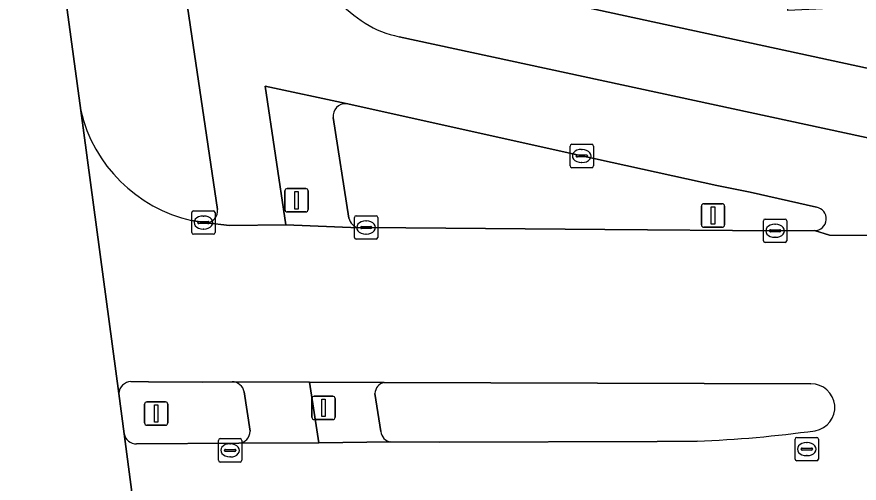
# Model space of a CAD drawing. Extents: x 161084 to 161928, y 385354 to 386522.
# Drawn here: x 161142.24 to 161178.24, y 386155.98 to 386175.9 of the extents above; entities that cross this region are included whole.
import ezdxf

# ---------------------------------------------------------------- set-up
doc = ezdxf.new("R2010")
doc.units = 0
for name, color, linetype in [('IMGEO_Erf', 7, 'Continuous'), ('IMGEO_Fietspad_gesloten', 7, 'Continuous'), ('IMGEO_Kolk', 7, 'Continuous'), ('IMGEO_Lichtmast', 7, 'Continuous'), ('IMGEO_OVBaan_gesloten', 7, 'Continuous'), ('IMGEO_Rijbaan_lokaal_gesloten', 7, 'Continuous'), ('IMGEO_Rioolput', 7, 'Continuous'), ('IMGEO_Verkeerseiland_gesloten', 7, 'Continuous'), ('IMGEO_Verkeerseiland_groen', 7, 'Continuous'), ('IMGEO_Verkeersregelinstallatiepaal', 7, 'Continuous'), ('IMGEO_Voetpad_open', 7, 'Continuous')]:
    doc.layers.add(name, color=color, linetype=linetype)

msp = doc.modelspace()

# ---------------------------------------------------------------- linework, layer by layer
at = {"layer": 'IMGEO_Erf'}
msp.add_lwpolyline([(161165.074, 386176.642), (161191.619, 386170.891), (161194.049, 386170.442), (161197.566, 386170.043), (161197.463, 386172.3), (161192.936, 386172.059), (161192.743, 386177.025), (161175.183, 386176.179), (161174.911, 386182.175), (161175.958, 386182.249), (161175.789, 386187.259), (161196.702, 386188.228), (161196.834, 386188.234), (161196.792, 386189.714), (161175.721, 386188.703), (161175.16, 386188.675), (161175.117, 386189.544), (161174.603, 386199.953), (161179.952, 386200.218), (161179.766, 386203.968), (161181.001, 386204.029), (161180.908, 386205.901), (161185.343, 386206.121), (161184.857, 386215.945)], dxfattribs=at)
at = {"layer": 'IMGEO_Fietspad_gesloten'}
for points in [[(161148.969, 386180.097), (161148.99, 386179.802), (161149.24, 386178.271), (161150.809, 386167.672)], [(161176.328, 386166.771), (161176.963, 386166.582), (161182.729, 386166.564), (161198.929, 386166.514), (161198.923, 386166.699), (161196.93, 386166.826), (161196.066, 386167.013), (161180.711, 386170.283), (161158.573, 386175.055)], [(161150.341, 386167.102), (161151.329, 386166.987), (161153.731, 386167.013), (161152.855, 386172.942), (161156.31, 386172.194), (161166.379, 386169.958), (161172.146, 386168.699), (161173.579, 386168.419), (161176.406, 386167.77)], [(161154.745, 386160.296), (161151.437, 386160.314)], [(161151.721, 386157.683), (161155.15, 386157.702), (161154.745, 386160.296)], [(161151.957, 386159.88), (161152.205, 386158.205)]]:
    msp.add_lwpolyline(points, dxfattribs=at)
for centre, radius, start, end in [((161163.663, 386185.125), 11.534, 219.6494, 235.4408), ((161159.529, 386179.622), 4.666, 238.9159, 258.1765), ((161176.327, 386167.274), 0.503, 270.0674, 81.0036), ((161150.302, 386167.611), 0.511, 274.3812, 6.8432), ((161151.417, 386159.761), 0.553, 12.4004, 87.9019), ((161151.69, 386158.197), 0.515, 273.4392, 0.8873)]:
    msp.add_arc(centre, radius, start, end, dxfattribs=at)
at = {"layer": 'IMGEO_Kolk'}
for p, q in [((161165.878, 386169.532), (161165.878, 386170.384)), ((161165.953, 386170.458), (161166.805, 386170.458)), ((161166.879, 386170.384), (161166.879, 386169.532)), ((161166.137, 386169.952), (161166.137, 386169.964)), ((161166.18, 386170.001), (161166.578, 386170.001)), ((161166.366, 386170.238), (161166.391, 386170.238)), ((161166.621, 386169.964), (161166.621, 386169.952)), ((161166.575, 386169.915), (161166.177, 386169.915)), ((161166.389, 386169.678), (161166.364, 386169.678)), ((161166.805, 386169.458), (161165.953, 386169.458)), ((161149.71, 386166.688), (161149.71, 386167.54)), ((161149.785, 386167.614), (161150.637, 386167.614)), ((161150.711, 386167.54), (161150.711, 386166.688)), ((161149.969, 386167.108), (161149.969, 386167.12)), ((161150.407, 386167.071), (161150.009, 386167.071)), ((161150.012, 386167.157), (161150.41, 386167.157)), ((161150.198, 386167.394), (161150.223, 386167.394)), ((161150.453, 386167.12), (161150.453, 386167.108)), ((161156.661, 386166.478), (161156.661, 386167.33)), ((161156.736, 386167.404), (161157.588, 386167.404)), ((161157.149, 386167.184), (161157.174, 386167.184)), ((161157.662, 386167.33), (161157.662, 386166.478)), ((161174.142, 386166.337), (161174.142, 386167.189)), ((161174.217, 386167.263), (161175.069, 386167.263)), ((161175.143, 386167.189), (161175.143, 386166.337)), ((161150.221, 386166.834), (161150.196, 386166.834)), ((161156.92, 386166.898), (161156.92, 386166.91)), ((161157.358, 386166.861), (161156.96, 386166.861)), ((161156.963, 386166.947), (161157.361, 386166.947)), ((161157.404, 386166.91), (161157.404, 386166.898)), ((161174.401, 386166.757), (161174.401, 386166.769)), ((161174.839, 386166.72), (161174.441, 386166.72)), ((161174.444, 386166.806), (161174.842, 386166.806)), ((161174.63, 386167.043), (161174.655, 386167.043)), ((161174.885, 386166.769), (161174.885, 386166.757)), ((161150.637, 386166.614), (161149.785, 386166.614)), ((161157.588, 386166.404), (161156.736, 386166.404)), ((161157.172, 386166.624), (161157.147, 386166.624)), ((161174.653, 386166.483), (161174.628, 386166.483)), ((161175.069, 386166.263), (161174.217, 386166.263))]:
    msp.add_line(p, q, dxfattribs=at)
for points in [[(161165.878, 386169.532), (161165.878, 386170.384)], [(161165.953, 386170.458), (161166.805, 386170.458)], [(161166.879, 386170.384), (161166.879, 386169.532)], [(161166.805, 386169.458), (161165.953, 386169.458)], [(161149.71, 386166.688), (161149.71, 386167.54)], [(161149.785, 386167.614), (161150.637, 386167.614)], [(161150.711, 386167.54), (161150.711, 386166.688)], [(161156.661, 386166.478), (161156.661, 386167.33)], [(161156.736, 386167.404), (161157.588, 386167.404)], [(161157.662, 386167.33), (161157.662, 386166.478)], [(161174.142, 386166.337), (161174.142, 386167.189)], [(161174.217, 386167.263), (161175.069, 386167.263)], [(161175.143, 386167.189), (161175.143, 386166.337)], [(161150.637, 386166.614), (161149.785, 386166.614)], [(161157.588, 386166.404), (161156.736, 386166.404)], [(161175.069, 386166.263), (161174.217, 386166.263)]]:
    msp.add_lwpolyline(points, dxfattribs=at)
for centre, radius, start, end in [((161165.955, 386170.382), 0.0765, 91.552, 178.448), ((161165.955, 386170.382), 0.0765, 91.552, 178.448), ((161166.803, 386170.382), 0.0765, 1.552, 88.448), ((161166.803, 386170.382), 0.0765, 1.552, 88.448), ((161166.177, 386169.961), 0.0403, 85.8775, 175.7526), ((161166.174, 386169.951), 0.0366, 178.938, 274.7102), ((161166.578, 386169.958), 0.043, 264.8664, 352.4533), ((161166.582, 386169.963), 0.0386, 1.7309, 96.639), ((161165.955, 386169.534), 0.0765, 181.552, 268.448), ((161165.955, 386169.534), 0.0765, 181.552, 268.448), ((161166.803, 386169.534), 0.0765, 271.552, 358.448), ((161166.803, 386169.534), 0.0765, 271.552, 358.448), ((161149.787, 386167.538), 0.0765, 91.552, 178.448), ((161149.787, 386167.538), 0.0765, 91.552, 178.448), ((161150.635, 386167.538), 0.0765, 1.552, 88.448), ((161150.635, 386167.538), 0.0765, 1.552, 88.448), ((161150.009, 386167.117), 0.0403, 85.8775, 175.7526), ((161150.006, 386167.107), 0.0366, 178.938, 274.7102), ((161150.41, 386167.114), 0.043, 264.8664, 352.4533), ((161150.414, 386167.119), 0.0386, 1.7309, 96.639), ((161156.738, 386167.328), 0.0765, 91.552, 178.448), ((161156.738, 386167.328), 0.0765, 91.552, 178.448), ((161157.586, 386167.328), 0.0765, 1.552, 88.448), ((161157.586, 386167.328), 0.0765, 1.552, 88.448), ((161174.219, 386167.187), 0.0765, 91.552, 178.448), ((161174.219, 386167.187), 0.0765, 91.552, 178.448), ((161175.067, 386167.187), 0.0765, 1.552, 88.448), ((161175.067, 386167.187), 0.0765, 1.552, 88.448), ((161149.787, 386166.69), 0.0765, 181.552, 268.448), ((161149.787, 386166.69), 0.0765, 181.552, 268.448), ((161150.635, 386166.69), 0.0765, 271.552, 358.448), ((161150.635, 386166.69), 0.0765, 271.552, 358.448), ((161156.96, 386166.907), 0.0403, 85.8775, 175.7526), ((161156.957, 386166.897), 0.0366, 178.938, 274.7102), ((161157.361, 386166.904), 0.043, 264.8664, 352.4533), ((161157.365, 386166.909), 0.0386, 1.7309, 96.639), ((161174.441, 386166.766), 0.0403, 85.8775, 175.7526), ((161174.438, 386166.756), 0.0366, 178.938, 274.7102), ((161174.842, 386166.763), 0.043, 264.8664, 352.4533), ((161174.846, 386166.768), 0.0386, 1.7309, 96.639), ((161156.738, 386166.48), 0.0765, 181.552, 268.448), ((161156.738, 386166.48), 0.0765, 181.552, 268.448), ((161157.586, 386166.48), 0.0765, 271.552, 358.448), ((161157.586, 386166.48), 0.0765, 271.552, 358.448), ((161174.219, 386166.339), 0.0765, 181.552, 268.448), ((161174.219, 386166.339), 0.0765, 181.552, 268.448), ((161175.067, 386166.339), 0.0765, 271.552, 358.448), ((161175.067, 386166.339), 0.0765, 271.552, 358.448)]:
    msp.add_arc(centre, radius, start, end, dxfattribs=at)
for centre, major_axis, ratio, start_param, end_param in [((161166.365, 386169.958), (-0.387, 0.002), 0.722429, 4.712389, 7.853982), ((161166.39, 386169.958), (-0.39, 0.002), 0.717154, 1.570796, 4.712389), ((161150.197, 386167.114), (-0.387, 0.002), 0.722429, 4.712389, 7.853982), ((161150.222, 386167.114), (-0.39, 0.002), 0.717154, 1.570796, 4.712389), ((161157.148, 386166.904), (-0.387, 0.002), 0.722429, 4.712389, 7.853982), ((161157.173, 386166.904), (-0.39, 0.002), 0.717154, 1.570796, 4.712389), ((161174.629, 386166.763), (-0.387, 0.002), 0.722429, 4.712389, 7.853982), ((161174.654, 386166.763), (-0.39, 0.002), 0.717154, 1.570796, 4.712389)]:
    msp.add_ellipse(centre, major_axis=major_axis, ratio=ratio, start_param=start_param, end_param=end_param, dxfattribs=at)
at = {"layer": 'IMGEO_Lichtmast'}
for p, q in [((161171.493, 386167.016), (161171.493, 386167.816)), ((161171.493, 386167.816), (161171.493, 386167.016)), ((161171.593, 386167.916), (161172.383, 386167.916)), ((161172.383, 386167.916), (161171.593, 386167.916)), ((161172.483, 386167.816), (161172.483, 386167.016)), ((161172.483, 386167.016), (161172.483, 386167.816)), ((161172.383, 386166.916), (161171.593, 386166.916)), ((161171.593, 386166.916), (161172.383, 386166.916)), ((161147.697, 386158.555), (161147.697, 386159.355)), ((161147.697, 386159.355), (161147.697, 386158.555)), ((161147.797, 386159.455), (161148.587, 386159.455)), ((161148.587, 386159.455), (161147.797, 386159.455)), ((161148.687, 386159.355), (161148.687, 386158.555)), ((161148.687, 386158.555), (161148.687, 386159.355)), ((161148.587, 386158.455), (161147.797, 386158.455)), ((161147.797, 386158.455), (161148.587, 386158.455))]:
    msp.add_line(p, q, dxfattribs=at)
for points in [[(161171.913, 386167.791), (161172.063, 386167.791), (161172.063, 386167.041), (161171.913, 386167.041), (161171.913, 386167.791)], [(161148.117, 386159.33), (161148.267, 386159.33), (161148.267, 386158.58), (161148.117, 386158.58), (161148.117, 386159.33)]]:
    msp.add_lwpolyline(points, dxfattribs=at)
for centre, start, end in [((161171.593, 386167.816), 90, 180), ((161171.593, 386167.816), 90, 180), ((161172.383, 386167.816), 0, 90), ((161172.383, 386167.816), 360, 90), ((161171.593, 386167.016), 180, 270), ((161171.593, 386167.016), 180, 270), ((161172.383, 386167.016), 270, 0), ((161172.383, 386167.016), 270, 0), ((161147.797, 386159.355), 90, 180), ((161147.797, 386159.355), 90, 180), ((161148.587, 386159.355), 0, 90), ((161148.587, 386159.355), 360, 90), ((161147.797, 386158.555), 180, 270), ((161147.797, 386158.555), 180, 270), ((161148.587, 386158.555), 270, 0), ((161148.587, 386158.555), 270, 0)]:
    msp.add_arc(centre, 0.1, start, end, dxfattribs=at)
at = {"layer": 'IMGEO_OVBaan_gesloten'}
msp.add_lwpolyline([(161147.793, 386150.726), (161146.819, 386158.091), (161146.594, 386159.817), (161144.965, 386171.901), (161143.64, 386181.667), (161143.585, 386181.982), (161143.177, 386184.95), (161142.794, 386187.796), (161142.737, 386188.053), (161142.498, 386190.008), (161142.317, 386189.967), (161135.789, 386239.351), (161128.968, 386290.953), (161128.924, 386291.151), (161123.722, 386290.484), (161131.935, 386228.203), (161140.774, 386160.649), (161167.141, 385959.129)], dxfattribs=at)
at = {"layer": 'IMGEO_Rijbaan_lokaal_gesloten'}
for points in [[(161144.965, 386171.901), (161146.594, 386159.817)], [(161374.61, 386155.374), (161324.267, 386158.711), (161305.356, 386160.013), (161256.528, 386162.238), (161239.415, 386162.688), (161238.788, 386164.51), (161238.814, 386166.41), (161236.72, 386166.458), (161217.324, 386166.634), (161217.379, 386164.977), (161200.385, 386164.883), (161182.729, 386166.564), (161176.963, 386166.582), (161176.328, 386166.771), (161174.643, 386166.763), (161167.371, 386166.813), (161157.162, 386166.904), (161156.858, 386166.882), (161153.731, 386167.013), (161151.329, 386166.987), (161150.341, 386167.102), (161149.705, 386167.208)], [(161147.115, 386160.318), (161147.867, 386160.316), (161150.157, 386160.301), (161151.437, 386160.314), (161154.745, 386160.296), (161157.938, 386160.283), (161176.17, 386160.223)], [(161146.819, 386158.091), (161147.793, 386150.726)], [(161171.308, 386157.779), (161169.608, 386157.761), (161160.295, 386157.736), (161158.225, 386157.752), (161155.15, 386157.702), (161151.721, 386157.683), (161147.354, 386157.661)]]:
    msp.add_lwpolyline(points, dxfattribs=at)
for centre, radius, start, end in [((161151.075, 386173.332), 6.275, 193.1797, 257.3913), ((161147.13, 386159.781), 0.537, 91.6022, 176.1556), ((161176.189, 386159.215), 1.008, 279.7035, 91.088), ((161147.341, 386158.193), 0.532, 191.0336, 271.3861), ((161169.52, 386207.181), 49.434, 272.0727, 277.952)]:
    msp.add_arc(centre, radius, start, end, dxfattribs=at)
at = {"layer": 'IMGEO_Rioolput'}
for p, q in [((161150.851, 386156.956), (161150.851, 386157.808)), ((161150.926, 386157.882), (161151.778, 386157.882)), ((161151.852, 386157.808), (161151.852, 386156.956)), ((161175.496, 386157.009), (161175.496, 386157.861)), ((161175.571, 386157.935), (161176.423, 386157.935)), ((161175.984, 386157.715), (161176.009, 386157.715)), ((161176.497, 386157.861), (161176.497, 386157.009)), ((161151.11, 386157.376), (161151.11, 386157.388)), ((161151.548, 386157.339), (161151.15, 386157.339)), ((161151.153, 386157.425), (161151.551, 386157.425)), ((161151.339, 386157.662), (161151.364, 386157.662)), ((161151.594, 386157.388), (161151.594, 386157.376)), ((161175.755, 386157.429), (161175.755, 386157.441)), ((161176.193, 386157.392), (161175.795, 386157.392)), ((161175.798, 386157.478), (161176.196, 386157.478)), ((161176.239, 386157.441), (161176.239, 386157.429)), ((161151.362, 386157.102), (161151.337, 386157.102)), ((161176.007, 386157.155), (161175.982, 386157.155)), ((161151.778, 386156.882), (161150.926, 386156.882)), ((161176.423, 386156.935), (161175.571, 386156.935))]:
    msp.add_line(p, q, dxfattribs=at)
for points in [[(161150.851, 386156.956), (161150.851, 386157.808)], [(161150.926, 386157.882), (161151.778, 386157.882)], [(161151.852, 386157.808), (161151.852, 386156.956)], [(161175.496, 386157.009), (161175.496, 386157.861)], [(161175.571, 386157.935), (161176.423, 386157.935)], [(161176.497, 386157.861), (161176.497, 386157.009)], [(161151.778, 386156.882), (161150.926, 386156.882)], [(161176.423, 386156.935), (161175.571, 386156.935)]]:
    msp.add_lwpolyline(points, dxfattribs=at)
for centre, radius, start, end in [((161150.928, 386157.806), 0.0765, 91.552, 178.448), ((161150.928, 386157.806), 0.0765, 91.552, 178.448), ((161151.776, 386157.806), 0.0765, 1.552, 88.448), ((161151.776, 386157.806), 0.0765, 1.552, 88.448), ((161175.573, 386157.859), 0.0765, 91.552, 178.448), ((161175.573, 386157.859), 0.0765, 91.552, 178.448), ((161176.421, 386157.859), 0.0765, 1.552, 88.448), ((161176.421, 386157.859), 0.0765, 1.552, 88.448), ((161151.15, 386157.385), 0.0403, 85.8775, 175.7526), ((161151.147, 386157.375), 0.0366, 178.938, 274.7102), ((161151.551, 386157.382), 0.043, 264.8664, 352.4533), ((161151.555, 386157.387), 0.0386, 1.7309, 96.639), ((161175.795, 386157.438), 0.0403, 85.8775, 175.7526), ((161175.792, 386157.428), 0.0366, 178.938, 274.7102), ((161176.196, 386157.435), 0.043, 264.8664, 352.4533), ((161176.2, 386157.44), 0.0386, 1.7309, 96.639), ((161175.573, 386157.011), 0.0765, 181.552, 268.448), ((161175.573, 386157.011), 0.0765, 181.552, 268.448), ((161176.421, 386157.011), 0.0765, 271.552, 358.448), ((161176.421, 386157.011), 0.0765, 271.552, 358.448), ((161150.928, 386156.958), 0.0765, 181.552, 268.448), ((161150.928, 386156.958), 0.0765, 181.552, 268.448), ((161151.776, 386156.958), 0.0765, 271.552, 358.448), ((161151.776, 386156.958), 0.0765, 271.552, 358.448)]:
    msp.add_arc(centre, radius, start, end, dxfattribs=at)
for centre, major_axis, ratio, start_param, end_param in [((161175.983, 386157.435), (-0.387, 0.002), 0.722429, 4.712389, 7.853982), ((161176.008, 386157.435), (-0.39, 0.002), 0.717154, 1.570796, 4.712389), ((161151.338, 386157.382), (-0.387, 0.002), 0.722429, 4.712389, 7.853982), ((161151.363, 386157.382), (-0.39, 0.002), 0.717154, 1.570796, 4.712389)]:
    msp.add_ellipse(centre, major_axis=major_axis, ratio=ratio, start_param=start_param, end_param=end_param, dxfattribs=at)
at = {"layer": 'IMGEO_Verkeerseiland_gesloten'}
for points in [[(161151.437, 386160.314), (161150.157, 386160.301), (161147.867, 386160.316), (161147.115, 386160.318)], [(161152.205, 386158.205), (161151.957, 386159.88)], [(161146.594, 386159.817), (161146.819, 386158.091)], [(161147.354, 386157.661), (161151.721, 386157.683)]]:
    msp.add_lwpolyline(points, dxfattribs=at)
for centre, radius, start, end in [((161147.13, 386159.781), 0.537, 91.6022, 176.1556), ((161151.417, 386159.761), 0.553, 12.4004, 87.9019), ((161147.341, 386158.193), 0.532, 191.0336, 271.3861), ((161151.69, 386158.197), 0.515, 273.4392, 0.8873)]:
    msp.add_arc(centre, radius, start, end, dxfattribs=at)
at = {"layer": 'IMGEO_Verkeerseiland_groen'}
for points in [[(161143.585, 386181.982), (161143.64, 386181.667), (161144.965, 386171.901)], [(161150.809, 386167.672), (161149.24, 386178.271)], [(161172.146, 386168.699), (161166.379, 386169.958), (161156.31, 386172.194)], [(161155.759, 386171.598), (161156.431, 386167.306)], [(161176.406, 386167.77), (161173.579, 386168.419), (161172.146, 386168.699)], [(161149.705, 386167.208), (161150.341, 386167.102)], [(161156.858, 386166.882), (161157.162, 386166.904), (161167.371, 386166.813), (161174.643, 386166.763), (161176.328, 386166.771)], [(161176.17, 386160.223), (161157.938, 386160.283)], [(161157.539, 386159.808), (161157.797, 386158.192)], [(161158.225, 386157.752), (161160.295, 386157.736), (161169.608, 386157.761), (161171.308, 386157.779)]]:
    msp.add_lwpolyline(points, dxfattribs=at)
for centre, radius, start, end in [((161156.282, 386171.667), 0.527, 86.9404, 187.553), ((161151.075, 386173.332), 6.275, 193.1797, 257.3913), ((161176.327, 386167.274), 0.503, 270.0674, 81.0036), ((161150.302, 386167.611), 0.511, 274.3812, 6.8432), ((161156.975, 386167.427), 0.558, 192.5625, 257.8414), ((161158.045, 386159.788), 0.507, 102.2197, 177.7198), ((161176.189, 386159.215), 1.008, 279.7035, 91.088), ((161158.251, 386158.206), 0.455, 181.7539, 266.662), ((161169.52, 386207.181), 49.434, 272.0727, 277.952)]:
    msp.add_arc(centre, radius, start, end, dxfattribs=at)
at = {"layer": 'IMGEO_Verkeersregelinstallatiepaal'}
for p, q in [((161153.794, 386168.567), (161154.584, 386168.567)), ((161154.584, 386168.567), (161153.794, 386168.567)), ((161153.694, 386167.667), (161153.694, 386168.467)), ((161153.694, 386168.467), (161153.694, 386167.667)), ((161154.684, 386168.467), (161154.684, 386167.667)), ((161154.684, 386167.667), (161154.684, 386168.467)), ((161154.584, 386167.567), (161153.794, 386167.567)), ((161153.794, 386167.567), (161154.584, 386167.567)), ((161154.847, 386158.797), (161154.847, 386159.597)), ((161154.847, 386159.597), (161154.847, 386158.797)), ((161154.947, 386159.697), (161155.737, 386159.697)), ((161155.737, 386159.697), (161154.947, 386159.697)), ((161155.837, 386159.597), (161155.837, 386158.797)), ((161155.837, 386158.797), (161155.837, 386159.597)), ((161155.737, 386158.697), (161154.947, 386158.697)), ((161154.947, 386158.697), (161155.737, 386158.697))]:
    msp.add_line(p, q, dxfattribs=at)
for points in [[(161154.114, 386168.442), (161154.264, 386168.442), (161154.264, 386167.692), (161154.114, 386167.692), (161154.114, 386168.442)], [(161155.267, 386159.572), (161155.417, 386159.572), (161155.417, 386158.822), (161155.267, 386158.822), (161155.267, 386159.572)]]:
    msp.add_lwpolyline(points, dxfattribs=at)
for centre, start, end in [((161153.794, 386168.467), 90, 180), ((161153.794, 386168.467), 90, 180), ((161154.584, 386168.467), 0, 90), ((161154.584, 386168.467), 360, 90), ((161153.794, 386167.667), 180, 270), ((161153.794, 386167.667), 180, 270), ((161154.584, 386167.667), 270, 0), ((161154.584, 386167.667), 270, 0), ((161154.947, 386159.597), 90, 180), ((161154.947, 386159.597), 90, 180), ((161155.737, 386159.597), 0, 90), ((161155.737, 386159.597), 360, 90), ((161154.947, 386158.797), 180, 270), ((161154.947, 386158.797), 180, 270), ((161155.737, 386158.797), 270, 0), ((161155.737, 386158.797), 270, 0)]:
    msp.add_arc(centre, 0.1, start, end, dxfattribs=at)
at = {"layer": 'IMGEO_Voetpad_open'}
for points in [[(161217.375, 386169.663), (161202.255, 386169.63), (161199.62, 386169.807), (161197.566, 386170.043), (161194.049, 386170.442), (161191.619, 386170.891), (161165.074, 386176.642)], [(161158.573, 386175.055), (161180.711, 386170.283), (161196.066, 386167.013), (161196.93, 386166.826), (161198.923, 386166.699), (161210.166, 386166.626), (161217.155, 386166.636), (161217.375, 386169.663)], [(161156.31, 386172.194), (161152.855, 386172.942), (161153.731, 386167.013), (161156.858, 386166.882)], [(161156.431, 386167.306), (161155.759, 386171.598)], [(161157.938, 386160.283), (161154.745, 386160.296), (161155.15, 386157.702), (161158.225, 386157.752)], [(161157.797, 386158.192), (161157.539, 386159.808)]]:
    msp.add_lwpolyline(points, dxfattribs=at)
for centre, radius, start, end in [((161163.663, 386185.125), 11.534, 219.6494, 235.4408), ((161159.529, 386179.622), 4.666, 238.9159, 258.1765), ((161156.282, 386171.667), 0.527, 86.9404, 187.553), ((161156.975, 386167.427), 0.558, 192.5625, 257.8414), ((161158.045, 386159.788), 0.507, 102.2197, 177.7198), ((161158.251, 386158.206), 0.455, 181.7539, 266.662)]:
    msp.add_arc(centre, radius, start, end, dxfattribs=at)

doc.saveas('drawing.dxf')
